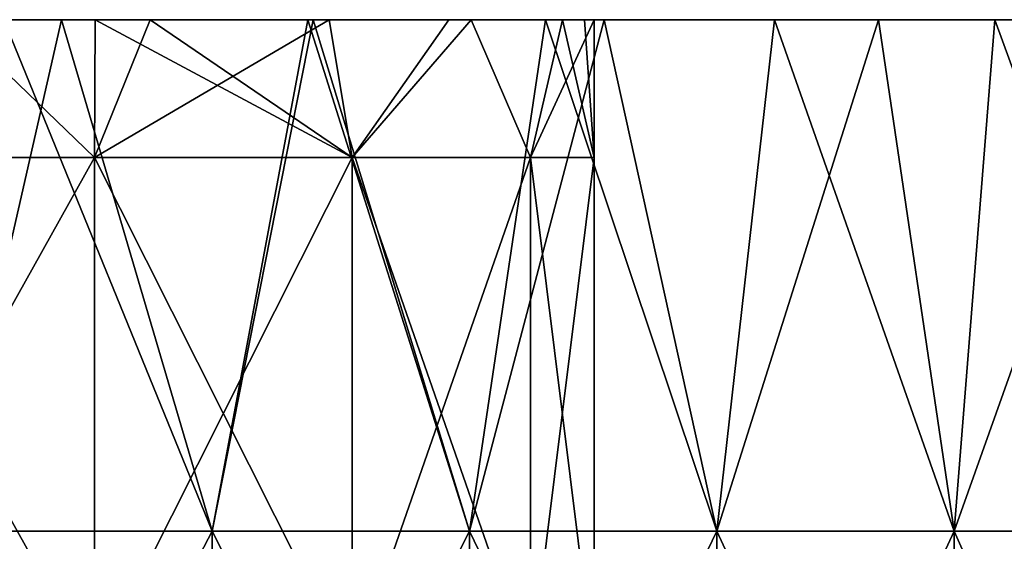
# Model space of a CAD drawing. Header units: inches. Extents: x -4.75 to 4.5, y 0 to 1.88.
# Tile 381 of 462: x 3.03 to 3.18, y 1.64 to 1.72. Entities that reach past the tile are written whole.
import ezdxf

# ---------------------------------------------------------------- set-up
doc = ezdxf.new("R2010")
doc.units = ezdxf.units.IN
doc.header["$LTSCALE"] = 101.851852
doc.header["$MEASUREMENT"] = 0
for name, color, linetype in [('12', 7, 'CONTINUOUS'), ('63', 7, 'CONTINUOUS'), ('64', 7, 'CONTINUOUS'), ('90', 7, 'CONTINUOUS')]:
    doc.layers.add(name, color=color, linetype=linetype)

msp = doc.modelspace()

# ---------------------------------------------------------------- linework, layer by layer
at = {"layer": '12', "color": 13, "linetype": 'Continuous', "true_color": 0xd67263}
for points in [[(3.02484, 1.7235, -1.88194), (3.03387, 1.7235, -1.86736), (3.01564, 1.6435, -1.89666), (3.02484, 1.7235, -1.88194)], [(3.01564, 1.6435, -1.89666), (3.03387, 1.7235, -1.86736), (3.05743, 1.6435, -1.82852), (3.01564, 1.6435, -1.89666)], [(3.05743, 1.6435, 1.82852), (3.02484, 1.7235, 1.88194), (3.01564, 1.6435, 1.89666), (3.05743, 1.6435, 1.82852)], [(3.03387, 1.7235, 1.86736), (3.02484, 1.7235, 1.88194), (3.05743, 1.6435, 1.82852), (3.03387, 1.7235, 1.86736)], [(3.03387, 1.7235, -1.86736), (3.07325, 1.7235, -1.80181), (3.05743, 1.6435, -1.82852), (3.03387, 1.7235, -1.86736)], [(3.07239, 1.7235, 1.80327), (3.03387, 1.7235, 1.86736), (3.05743, 1.6435, 1.82852), (3.07239, 1.7235, 1.80327)], [(3.05743, 1.6435, -1.82852), (3.07325, 1.7235, -1.80181), (3.09769, 1.6435, -1.75947), (3.05743, 1.6435, -1.82852)], [(3.09769, 1.6435, 1.75947), (3.07239, 1.7235, 1.80327), (3.05743, 1.6435, 1.82852), (3.09769, 1.6435, 1.75947)], [(3.10956, 1.7235, 1.73838), (3.07239, 1.7235, 1.80327), (3.09769, 1.6435, 1.75947), (3.10956, 1.7235, 1.73838)], [(3.07325, 1.7235, -1.80181), (3.10956, 1.7235, -1.73838), (3.09769, 1.6435, -1.75947), (3.07325, 1.7235, -1.80181)], [(3.10956, 1.7235, -1.73838), (3.11877, 1.7235, -1.7218), (3.09769, 1.6435, -1.75947), (3.10956, 1.7235, -1.73838)], [(3.09769, 1.6435, -1.75947), (3.11877, 1.7235, -1.7218), (3.13638, 1.6435, -1.68954), (3.09769, 1.6435, -1.75947)], [(3.13638, 1.6435, 1.68954), (3.10956, 1.7235, 1.73838), (3.09769, 1.6435, 1.75947), (3.13638, 1.6435, 1.68954)], [(3.11877, 1.7235, 1.7218), (3.10956, 1.7235, 1.73838), (3.13638, 1.6435, 1.68954), (3.11877, 1.7235, 1.7218)], [(3.11877, 1.7235, -1.7218), (3.14538, 1.7235, -1.67266), (3.13638, 1.6435, -1.68954), (3.11877, 1.7235, -1.7218)], [(3.14538, 1.7235, 1.67266), (3.11877, 1.7235, 1.7218), (3.13638, 1.6435, 1.68954), (3.14538, 1.7235, 1.67266)], [(3.14538, 1.7235, -1.67266), (3.16163, 1.7235, -1.64174), (3.13638, 1.6435, -1.68954), (3.14538, 1.7235, -1.67266)], [(3.13638, 1.6435, -1.68954), (3.16163, 1.7235, -1.64174), (3.17349, 1.6435, -1.61875), (3.13638, 1.6435, -1.68954)], [(3.17349, 1.6435, 1.61875), (3.14538, 1.7235, 1.67266), (3.13638, 1.6435, 1.68954), (3.17349, 1.6435, 1.61875)], [(3.16163, 1.7235, 1.64174), (3.14538, 1.7235, 1.67266), (3.17349, 1.6435, 1.61875), (3.16163, 1.7235, 1.64174)], [(3.16163, 1.7235, -1.64174), (3.17986, 1.7235, -1.60613), (3.17349, 1.6435, -1.61875), (3.16163, 1.7235, -1.64174)], [(3.17986, 1.7235, 1.60613), (3.16163, 1.7235, 1.64174), (3.17349, 1.6435, 1.61875), (3.17986, 1.7235, 1.60613)], [(3.17986, 1.7235, -1.60613), (3.20193, 1.7235, -1.56165), (3.17349, 1.6435, -1.61875), (3.17986, 1.7235, -1.60613)], [(3.17349, 1.6435, -1.61875), (3.20193, 1.7235, -1.56165), (3.20901, 1.6435, -1.54714), (3.17349, 1.6435, -1.61875)], [(3.20901, 1.6435, 1.54714), (3.17986, 1.7235, 1.60613), (3.17349, 1.6435, 1.61875), (3.20901, 1.6435, 1.54714)], [(3.20193, 1.7235, 1.56165), (3.17986, 1.7235, 1.60613), (3.20901, 1.6435, 1.54714), (3.20193, 1.7235, 1.56165)], [(3.05743, 1.6435, 1.82852), (3.01564, 1.6435, 1.89666), (3.05743, 1.56342, 1.82852), (3.05743, 1.6435, 1.82852)], [(3.05743, 1.56342, 1.82852), (3.01564, 1.6435, 1.89666), (3.01564, 1.56342, 1.89666), (3.05743, 1.56342, 1.82852)], [(3.01564, 1.6435, -1.89666), (3.05743, 1.6435, -1.82852), (3.01564, 1.56342, -1.89666), (3.01564, 1.6435, -1.89666)], [(3.01564, 1.56342, -1.89666), (3.05743, 1.6435, -1.82852), (3.05743, 1.56342, -1.82852), (3.01564, 1.56342, -1.89666)], [(3.09769, 1.6435, 1.75947), (3.05743, 1.6435, 1.82852), (3.09769, 1.56342, 1.75947), (3.09769, 1.6435, 1.75947)], [(3.09769, 1.56342, 1.75947), (3.05743, 1.6435, 1.82852), (3.05743, 1.56342, 1.82852), (3.09769, 1.56342, 1.75947)], [(3.05743, 1.6435, -1.82852), (3.09769, 1.6435, -1.75947), (3.05743, 1.56342, -1.82852), (3.05743, 1.6435, -1.82852)], [(3.05743, 1.56342, -1.82852), (3.09769, 1.6435, -1.75947), (3.09769, 1.56342, -1.75947), (3.05743, 1.56342, -1.82852)], [(3.13638, 1.6435, 1.68954), (3.09769, 1.6435, 1.75947), (3.13638, 1.56342, 1.68954), (3.13638, 1.6435, 1.68954)], [(3.13638, 1.56342, 1.68954), (3.09769, 1.6435, 1.75947), (3.09769, 1.56342, 1.75947), (3.13638, 1.56342, 1.68954)], [(3.09769, 1.6435, -1.75947), (3.13638, 1.6435, -1.68954), (3.09769, 1.56342, -1.75947), (3.09769, 1.6435, -1.75947)], [(3.09769, 1.56342, -1.75947), (3.13638, 1.6435, -1.68954), (3.13638, 1.56342, -1.68954), (3.09769, 1.56342, -1.75947)], [(3.17349, 1.6435, 1.61875), (3.13638, 1.6435, 1.68954), (3.17349, 1.56342, 1.61875), (3.17349, 1.6435, 1.61875)], [(3.17349, 1.56342, 1.61875), (3.13638, 1.6435, 1.68954), (3.13638, 1.56342, 1.68954), (3.17349, 1.56342, 1.61875)], [(3.13638, 1.6435, -1.68954), (3.17349, 1.6435, -1.61875), (3.13638, 1.56342, -1.68954), (3.13638, 1.6435, -1.68954)], [(3.13638, 1.56342, -1.68954), (3.17349, 1.6435, -1.61875), (3.17349, 1.56342, -1.61875), (3.13638, 1.56342, -1.68954)], [(3.20901, 1.6435, 1.54714), (3.17349, 1.6435, 1.61875), (3.20901, 1.56342, 1.54714), (3.20901, 1.6435, 1.54714)], [(3.20901, 1.56342, 1.54714), (3.17349, 1.6435, 1.61875), (3.17349, 1.56342, 1.61875), (3.20901, 1.56342, 1.54714)], [(3.17349, 1.6435, -1.61875), (3.20901, 1.6435, -1.54714), (3.17349, 1.56342, -1.61875), (3.17349, 1.6435, -1.61875)], [(3.17349, 1.56342, -1.61875), (3.20901, 1.6435, -1.54714), (3.20901, 1.56342, -1.54714), (3.17349, 1.56342, -1.61875)]]:
    msp.add_3dface(points, dxfattribs=at)
at = {"layer": '63', "color": 13, "linetype": 'Continuous', "true_color": 0xd67263}
for points in [[(2.9943, 1.70196, 0.99999), (3.03903, 1.70196, 0.99999), (3.01666, 1.7235, 0.99748), (2.9943, 1.70196, 0.99999)], [(3.01666, 1.7235, 0.99748), (3.03903, 1.70196, 0.99999), (3.03913, 1.7235, 1.00003), (3.01666, 1.7235, 0.99748)], [(3.03903, 1.70196, 0.99999), (3.07932, 1.70196, 1.0194), (3.03913, 1.7235, 1.00003), (3.03903, 1.70196, 0.99999)], [(3.03913, 1.7235, 1.00003), (3.07932, 1.70196, 1.0194), (3.04772, 1.7235, 1.00239), (3.03913, 1.7235, 1.00003)], [(3.04772, 1.7235, 1.00239), (3.07932, 1.70196, 1.0194), (3.07573, 1.7235, 1.01667), (3.04772, 1.7235, 1.00239)], [(3.07573, 1.7235, 1.01667), (3.07932, 1.70196, 1.0194), (3.09797, 1.7235, 1.0389), (3.07573, 1.7235, 1.01667)], [(3.07932, 1.70196, 1.0194), (3.10721, 1.70196, 1.05437), (3.09797, 1.7235, 1.0389), (3.07932, 1.70196, 1.0194)], [(3.09797, 1.7235, 1.0389), (3.10721, 1.70196, 1.05437), (3.11224, 1.7235, 1.06692), (3.09797, 1.7235, 1.0389)], [(3.10721, 1.70196, 1.05437), (3.11716, 1.70196, 1.09798), (3.11224, 1.7235, 1.06692), (3.10721, 1.70196, 1.05437)], [(3.11224, 1.7235, 1.06692), (3.11716, 1.70196, 1.09798), (3.11565, 1.7235, 1.0807), (3.11224, 1.7235, 1.06692)], [(3.11716, 1.70196, 1.09798), (3.11716, 1.7235, 1.09798), (3.11565, 1.7235, 1.0807), (3.11716, 1.70196, 1.09798)], [(3.03903, 1.70196, 0.99999), (2.9943, 1.70196, 0.99999), (3.03903, 1.62188, 0.99999), (3.03903, 1.70196, 0.99999)], [(3.03903, 1.62188, 0.99999), (2.9943, 1.70196, 0.99999), (2.9943, 1.62188, 0.99999), (3.03903, 1.62188, 0.99999)], [(3.07932, 1.70196, 1.0194), (3.03903, 1.70196, 0.99999), (3.07932, 1.62188, 1.0194), (3.07932, 1.70196, 1.0194)], [(3.07932, 1.62188, 1.0194), (3.03903, 1.70196, 0.99999), (3.03903, 1.62188, 0.99999), (3.07932, 1.62188, 1.0194)], [(3.10721, 1.70196, 1.05437), (3.07932, 1.70196, 1.0194), (3.10721, 1.62188, 1.05437), (3.10721, 1.70196, 1.05437)], [(3.10721, 1.62188, 1.05437), (3.07932, 1.70196, 1.0194), (3.07932, 1.62188, 1.0194), (3.10721, 1.62188, 1.05437)], [(3.11716, 1.70196, 1.09798), (3.10721, 1.70196, 1.05437), (3.11716, 1.62188, 1.09798), (3.11716, 1.70196, 1.09798)], [(3.11716, 1.62188, 1.09798), (3.10721, 1.70196, 1.05437), (3.10721, 1.62188, 1.05437), (3.11716, 1.62188, 1.09798)]]:
    msp.add_3dface(points, dxfattribs=at)
at = {"layer": '64', "color": 13, "linetype": 'Continuous', "true_color": 0xd67263}
for points in [[(3.03903, 1.70196, 1.19596), (2.9943, 1.70196, 1.19596), (3.01666, 1.7235, 1.19848), (3.03903, 1.70196, 1.19596)], [(3.04772, 1.7235, 1.19356), (3.03903, 1.70196, 1.19596), (3.01666, 1.7235, 1.19848), (3.04772, 1.7235, 1.19356)], [(3.07932, 1.70196, 1.17655), (3.03903, 1.70196, 1.19596), (3.07573, 1.7235, 1.17928), (3.07932, 1.70196, 1.17655)], [(3.07573, 1.7235, 1.17928), (3.03903, 1.70196, 1.19596), (3.04772, 1.7235, 1.19356), (3.07573, 1.7235, 1.17928)], [(3.09443, 1.7235, 1.16162), (3.07932, 1.70196, 1.17655), (3.07573, 1.7235, 1.17928), (3.09443, 1.7235, 1.16162)], [(3.10721, 1.70196, 1.14158), (3.07932, 1.70196, 1.17655), (3.09797, 1.7235, 1.15705), (3.10721, 1.70196, 1.14158)], [(3.09797, 1.7235, 1.15705), (3.07932, 1.70196, 1.17655), (3.09443, 1.7235, 1.16162), (3.09797, 1.7235, 1.15705)], [(3.11224, 1.7235, 1.12903), (3.10721, 1.70196, 1.14158), (3.09797, 1.7235, 1.15705), (3.11224, 1.7235, 1.12903)], [(3.11716, 1.7235, 1.09798), (3.11716, 1.70196, 1.09798), (3.10721, 1.70196, 1.14158), (3.11716, 1.7235, 1.09798)], [(3.11716, 1.7235, 1.09798), (3.10721, 1.70196, 1.14158), (3.11224, 1.7235, 1.12903), (3.11716, 1.7235, 1.09798)], [(2.9943, 1.70196, 1.19596), (3.03903, 1.70196, 1.19596), (2.9943, 1.62188, 1.19596), (2.9943, 1.70196, 1.19596)], [(2.9943, 1.62188, 1.19596), (3.03903, 1.70196, 1.19596), (3.03903, 1.62188, 1.19596), (2.9943, 1.62188, 1.19596)], [(3.03903, 1.70196, 1.19596), (3.07932, 1.70196, 1.17655), (3.03903, 1.62188, 1.19596), (3.03903, 1.70196, 1.19596)], [(3.03903, 1.62188, 1.19596), (3.07932, 1.70196, 1.17655), (3.07932, 1.62188, 1.17655), (3.03903, 1.62188, 1.19596)], [(3.07932, 1.70196, 1.17655), (3.10721, 1.70196, 1.14158), (3.07932, 1.62188, 1.17655), (3.07932, 1.70196, 1.17655)], [(3.07932, 1.62188, 1.17655), (3.10721, 1.70196, 1.14158), (3.10721, 1.62188, 1.14158), (3.07932, 1.62188, 1.17655)], [(3.11716, 1.70196, 1.09798), (3.11716, 1.62188, 1.09798), (3.10721, 1.62188, 1.14158), (3.11716, 1.70196, 1.09798)], [(3.10721, 1.70196, 1.14158), (3.11716, 1.70196, 1.09798), (3.10721, 1.62188, 1.14158), (3.10721, 1.70196, 1.14158)]]:
    msp.add_3dface(points, dxfattribs=at)
at = {"layer": '90', "color": 13, "linetype": 'Continuous', "true_color": 0xd67263}
for points in [[(3.03154, 1.7235, -0.2002), (3.01057, 1.7235, -0.28028), (2.95165, 1.7235, -0.2002), (3.03154, 1.7235, -0.2002)], [(3.03154, 1.7235, -0.2002), (2.95165, 1.7235, -0.2002), (2.95601, 1.7235, -0.12012), (3.03154, 1.7235, -0.2002)], [(3.03154, 1.7235, 0.2002), (2.95601, 1.7235, 0.12012), (2.95165, 1.7235, 0.2002), (3.03154, 1.7235, 0.2002)], [(3.03154, 1.7235, 0.2002), (2.95165, 1.7235, 0.2002), (3.01057, 1.7235, 0.28028), (3.03154, 1.7235, 0.2002)], [(3.01666, 1.7235, 0.99748), (3.02984, 1.7235, 0.92092), (2.95426, 1.7235, 0.92092), (3.01666, 1.7235, 0.99748)], [(3.02984, 1.7235, 0.92092), (2.9784, 1.7235, 0.84084), (2.95426, 1.7235, 0.92092), (3.02984, 1.7235, 0.92092)], [(3.02984, 1.7235, -0.92092), (3.00394, 1.7235, -1.001), (2.95426, 1.7235, -0.92092), (3.02984, 1.7235, -0.92092)], [(3.02984, 1.7235, -0.92092), (2.95426, 1.7235, -0.92092), (2.9784, 1.7235, -0.84084), (3.02984, 1.7235, -0.92092)], [(3.03581, 1.7235, -0.12012), (3.03154, 1.7235, -0.2002), (2.95601, 1.7235, -0.12012), (3.03581, 1.7235, -0.12012)], [(3.03581, 1.7235, -0.12012), (2.95601, 1.7235, -0.12012), (2.95818, 1.7235, -0.04004), (3.03581, 1.7235, -0.12012)], [(3.03581, 1.7235, 0.12012), (2.95818, 1.7235, 0.04004), (2.95601, 1.7235, 0.12012), (3.03581, 1.7235, 0.12012)], [(3.03581, 1.7235, 0.12012), (2.95601, 1.7235, 0.12012), (3.03154, 1.7235, 0.2002), (3.03581, 1.7235, 0.12012)], [(3.03793, 1.7235, -0.04004), (3.03581, 1.7235, -0.12012), (2.95818, 1.7235, -0.04004), (3.03793, 1.7235, -0.04004)], [(3.03793, 1.7235, -0.04004), (2.95818, 1.7235, -0.04004), (3.03793, 1.7235, 0.04004), (3.03793, 1.7235, -0.04004)], [(3.03793, 1.7235, 0.04004), (2.95818, 1.7235, -0.04004), (2.95818, 1.7235, 0.04004), (3.03793, 1.7235, 0.04004)], [(3.03793, 1.7235, 0.04004), (2.95818, 1.7235, 0.04004), (3.03581, 1.7235, 0.12012), (3.03793, 1.7235, 0.04004)], [(3.03667, 1.7235, 0.6006), (2.96291, 1.7235, 0.6006), (3.01961, 1.7235, 0.68068), (3.03667, 1.7235, 0.6006)], [(2.96291, 1.7235, 0.6006), (3.03667, 1.7235, 0.6006), (2.97813, 1.7235, 0.52052), (2.96291, 1.7235, 0.6006)], [(3.03667, 1.7235, -0.6006), (3.01961, 1.7235, -0.68068), (2.96291, 1.7235, -0.6006), (3.03667, 1.7235, -0.6006)], [(3.03667, 1.7235, -0.6006), (2.96291, 1.7235, -0.6006), (2.97813, 1.7235, -0.52052), (3.03667, 1.7235, -0.6006)], [(3.04513, 1.7235, 1.56156), (3.0083, 1.7235, 1.48148), (2.96681, 1.7235, 1.56156), (3.04513, 1.7235, 1.56156)], [(3.04513, 1.7235, 1.56156), (2.96681, 1.7235, 1.56156), (3.00213, 1.7235, 1.64164), (3.04513, 1.7235, 1.56156)], [(3.04513, 1.7235, -1.56156), (3.00213, 1.7235, -1.64164), (2.96681, 1.7235, -1.56156), (3.04513, 1.7235, -1.56156)], [(3.04513, 1.7235, -1.56156), (2.96681, 1.7235, -1.56156), (3.0083, 1.7235, -1.48148), (3.04513, 1.7235, -1.56156)], [(3.04714, 1.7235, 1.4014), (3.02331, 1.7235, 1.32132), (2.97107, 1.7235, 1.4014), (3.04714, 1.7235, 1.4014)], [(3.04714, 1.7235, 1.4014), (2.97107, 1.7235, 1.4014), (3.0083, 1.7235, 1.48148), (3.04714, 1.7235, 1.4014)], [(3.04489, 1.7235, 1.72172), (3.00213, 1.7235, 1.64164), (2.97114, 1.7235, 1.72172), (3.04489, 1.7235, 1.72172)], [(3.04489, 1.7235, 1.72172), (2.97114, 1.7235, 1.72172), (2.99796, 1.7235, 1.8018), (3.04489, 1.7235, 1.72172)], [(3.04489, 1.7235, -1.72172), (2.99796, 1.7235, -1.8018), (2.97114, 1.7235, -1.72172), (3.04489, 1.7235, -1.72172)], [(3.04489, 1.7235, -1.72172), (2.97114, 1.7235, -1.72172), (3.00213, 1.7235, -1.64164), (3.04489, 1.7235, -1.72172)], [(3.05243, 1.7235, -1.08108), (3.02223, 1.7235, -1.16116), (2.97559, 1.7235, -1.08108), (3.05243, 1.7235, -1.08108)], [(3.05243, 1.7235, -1.08108), (2.97559, 1.7235, -1.08108), (3.00394, 1.7235, -1.001), (3.05243, 1.7235, -1.08108)], [(3.03667, 1.7235, 0.6006), (3.05156, 1.7235, 0.52052), (2.97813, 1.7235, 0.52052), (3.03667, 1.7235, 0.6006)], [(3.05156, 1.7235, -0.52052), (3.03667, 1.7235, -0.6006), (2.97813, 1.7235, -0.52052), (3.05156, 1.7235, -0.52052)], [(3.05156, 1.7235, -0.52052), (2.97813, 1.7235, -0.52052), (2.99114, 1.7235, -0.44044), (3.05156, 1.7235, -0.52052)], [(3.05156, 1.7235, 0.52052), (2.99114, 1.7235, 0.44044), (2.97813, 1.7235, 0.52052), (3.05156, 1.7235, 0.52052)], [(3.05344, 1.7235, 0.84084), (3.00023, 1.7235, 0.76076), (2.9784, 1.7235, 0.84084), (3.05344, 1.7235, 0.84084)], [(3.05344, 1.7235, 0.84084), (2.9784, 1.7235, 0.84084), (3.02984, 1.7235, 0.92092), (3.05344, 1.7235, 0.84084)], [(3.05344, 1.7235, -0.84084), (3.02984, 1.7235, -0.92092), (2.9784, 1.7235, -0.84084), (3.05344, 1.7235, -0.84084)], [(3.05344, 1.7235, -0.84084), (2.9784, 1.7235, -0.84084), (3.00023, 1.7235, -0.76076), (3.05344, 1.7235, -0.84084)], [(3.06807, 1.7235, 1.24124), (3.01666, 1.7235, 1.19848), (2.98964, 1.7235, 1.24124), (3.06807, 1.7235, 1.24124)], [(3.06807, 1.7235, -1.24124), (2.99079, 1.7235, -1.29764), (2.98964, 1.7235, -1.24124), (3.06807, 1.7235, -1.24124)], [(3.06807, 1.7235, 1.24124), (2.98964, 1.7235, 1.24124), (3.02331, 1.7235, 1.32132), (3.06807, 1.7235, 1.24124)], [(3.06807, 1.7235, -1.24124), (2.98964, 1.7235, -1.24124), (3.02223, 1.7235, -1.16116), (3.06807, 1.7235, -1.24124)], [(3.00346, 1.7235, -1.32109), (2.99079, 1.7235, -1.29764), (3.06807, 1.7235, -1.24124), (3.00346, 1.7235, -1.32109)], [(3.0643, 1.7235, -0.44044), (3.05156, 1.7235, -0.52052), (2.99114, 1.7235, -0.44044), (3.0643, 1.7235, -0.44044)], [(3.0643, 1.7235, -0.44044), (2.99114, 1.7235, -0.44044), (3.00195, 1.7235, -0.36036), (3.0643, 1.7235, -0.44044)], [(3.0643, 1.7235, 0.44044), (3.00195, 1.7235, 0.36036), (2.99114, 1.7235, 0.44044), (3.0643, 1.7235, 0.44044)], [(3.0643, 1.7235, 0.44044), (2.99114, 1.7235, 0.44044), (3.05156, 1.7235, 0.52052), (3.0643, 1.7235, 0.44044)], [(3.07325, 1.7235, -1.80181), (3.02484, 1.7235, -1.88194), (2.99796, 1.7235, -1.8018), (3.07325, 1.7235, -1.80181)], [(3.07325, 1.7235, -1.80181), (2.99796, 1.7235, -1.8018), (3.04489, 1.7235, -1.72172), (3.07325, 1.7235, -1.80181)], [(3.02484, 1.7235, 1.88194), (3.03387, 1.7235, 1.86736), (2.99796, 1.7235, 1.8018), (3.02484, 1.7235, 1.88194)], [(3.03387, 1.7235, 1.86736), (3.07239, 1.7235, 1.80327), (2.99796, 1.7235, 1.8018), (3.03387, 1.7235, 1.86736)], [(3.07239, 1.7235, 1.80327), (3.04489, 1.7235, 1.72172), (2.99796, 1.7235, 1.8018), (3.07239, 1.7235, 1.80327)], [(2.99921, 1.7235, -1.40195), (3.00507, 1.7235, -1.38777), (3.06743, 1.7235, -1.4014), (2.99921, 1.7235, -1.40195)], [(3.0083, 1.7235, -1.48148), (2.99921, 1.7235, -1.40195), (3.06743, 1.7235, -1.4014), (3.0083, 1.7235, -1.48148)], [(3.07479, 1.7235, 0.76076), (3.01961, 1.7235, 0.68068), (3.00023, 1.7235, 0.76076), (3.07479, 1.7235, 0.76076)], [(3.07479, 1.7235, 0.76076), (3.00023, 1.7235, 0.76076), (3.05344, 1.7235, 0.84084), (3.07479, 1.7235, 0.76076)], [(3.07479, 1.7235, -0.76076), (3.05344, 1.7235, -0.84084), (3.00023, 1.7235, -0.76076), (3.07479, 1.7235, -0.76076)], [(3.07479, 1.7235, -0.76076), (3.00023, 1.7235, -0.76076), (3.01961, 1.7235, -0.68068), (3.07479, 1.7235, -0.76076)], [(3.07488, 1.7235, -0.36036), (3.0643, 1.7235, -0.44044), (3.00195, 1.7235, -0.36036), (3.07488, 1.7235, -0.36036)], [(3.07488, 1.7235, -0.36036), (3.00195, 1.7235, -0.36036), (3.01057, 1.7235, -0.28028), (3.07488, 1.7235, -0.36036)], [(3.07488, 1.7235, 0.36036), (3.01057, 1.7235, 0.28028), (3.00195, 1.7235, 0.36036), (3.07488, 1.7235, 0.36036)], [(3.07488, 1.7235, 0.36036), (3.00195, 1.7235, 0.36036), (3.0643, 1.7235, 0.44044), (3.07488, 1.7235, 0.36036)], [(3.0818, 1.7235, 1.64164), (3.04513, 1.7235, 1.56156), (3.00213, 1.7235, 1.64164), (3.0818, 1.7235, 1.64164)], [(3.0818, 1.7235, 1.64164), (3.00213, 1.7235, 1.64164), (3.04489, 1.7235, 1.72172), (3.0818, 1.7235, 1.64164)], [(3.08179, 1.7235, -1.64164), (3.04489, 1.7235, -1.72172), (3.00213, 1.7235, -1.64164), (3.08179, 1.7235, -1.64164)], [(3.08179, 1.7235, -1.64164), (3.00213, 1.7235, -1.64164), (3.04513, 1.7235, -1.56156), (3.08179, 1.7235, -1.64164)], [(3.00507, 1.7235, -1.32566), (3.00346, 1.7235, -1.32109), (3.06901, 1.7235, -1.32132), (3.00507, 1.7235, -1.32566)], [(3.06901, 1.7235, -1.32132), (3.00346, 1.7235, -1.32109), (3.06807, 1.7235, -1.24124), (3.06901, 1.7235, -1.32132)], [(3.08012, 1.7235, -1.001), (3.05243, 1.7235, -1.08108), (3.00394, 1.7235, -1.001), (3.08012, 1.7235, -1.001)], [(3.08012, 1.7235, -1.001), (3.00394, 1.7235, -1.001), (3.02984, 1.7235, -0.92092), (3.08012, 1.7235, -1.001)], [(3.00507, 1.7235, -1.38777), (3.00999, 1.7235, -1.35672), (3.06743, 1.7235, -1.4014), (3.00507, 1.7235, -1.38777)], [(3.00999, 1.7235, -1.35672), (3.00507, 1.7235, -1.32566), (3.06901, 1.7235, -1.32132), (3.00999, 1.7235, -1.35672)], [(3.08543, 1.7235, 1.48148), (3.04714, 1.7235, 1.4014), (3.0083, 1.7235, 1.48148), (3.08543, 1.7235, 1.48148)], [(3.08543, 1.7235, 1.48148), (3.0083, 1.7235, 1.48148), (3.04513, 1.7235, 1.56156), (3.08543, 1.7235, 1.48148)], [(3.08543, 1.7235, -1.48148), (3.04513, 1.7235, -1.56156), (3.0083, 1.7235, -1.48148), (3.08543, 1.7235, -1.48148)], [(3.08543, 1.7235, -1.48148), (3.0083, 1.7235, -1.48148), (3.06743, 1.7235, -1.4014), (3.08543, 1.7235, -1.48148)], [(3.06743, 1.7235, -1.4014), (3.00999, 1.7235, -1.35672), (3.06901, 1.7235, -1.32132), (3.06743, 1.7235, -1.4014)], [(3.08333, 1.7235, -0.28028), (3.07488, 1.7235, -0.36036), (3.01057, 1.7235, -0.28028), (3.08333, 1.7235, -0.28028)], [(3.08333, 1.7235, -0.28028), (3.01057, 1.7235, -0.28028), (3.03154, 1.7235, -0.2002), (3.08333, 1.7235, -0.28028)], [(3.08333, 1.7235, 0.28028), (3.03154, 1.7235, 0.2002), (3.01057, 1.7235, 0.28028), (3.08333, 1.7235, 0.28028)], [(3.08333, 1.7235, 0.28028), (3.01057, 1.7235, 0.28028), (3.07488, 1.7235, 0.36036), (3.08333, 1.7235, 0.28028)], [(3.01666, 1.7235, 0.99748), (3.03913, 1.7235, 1.00003), (3.02984, 1.7235, 0.92092), (3.01666, 1.7235, 0.99748)], [(3.04772, 1.7235, 1.19356), (3.01666, 1.7235, 1.19848), (3.06807, 1.7235, 1.24124), (3.04772, 1.7235, 1.19356)], [(3.09373, 1.7235, 0.68068), (3.03667, 1.7235, 0.6006), (3.01961, 1.7235, 0.68068), (3.09373, 1.7235, 0.68068)], [(3.09373, 1.7235, 0.68068), (3.01961, 1.7235, 0.68068), (3.07479, 1.7235, 0.76076), (3.09373, 1.7235, 0.68068)], [(3.09373, 1.7235, -0.68068), (3.07479, 1.7235, -0.76076), (3.01961, 1.7235, -0.68068), (3.09373, 1.7235, -0.68068)], [(3.09373, 1.7235, -0.68068), (3.01961, 1.7235, -0.68068), (3.03667, 1.7235, -0.6006), (3.09373, 1.7235, -0.68068)], [(3.09983, 1.7235, -1.16116), (3.06807, 1.7235, -1.24124), (3.02223, 1.7235, -1.16116), (3.09983, 1.7235, -1.16116)], [(3.09983, 1.7235, -1.16116), (3.02223, 1.7235, -1.16116), (3.05243, 1.7235, -1.08108), (3.09983, 1.7235, -1.16116)], [(3.10089, 1.7235, 1.32132), (3.06807, 1.7235, 1.24124), (3.02331, 1.7235, 1.32132), (3.10089, 1.7235, 1.32132)], [(3.10089, 1.7235, 1.32132), (3.02331, 1.7235, 1.32132), (3.04714, 1.7235, 1.4014), (3.10089, 1.7235, 1.32132)], [(3.07325, 1.7235, -1.80181), (3.03387, 1.7235, -1.86736), (3.02484, 1.7235, -1.88194), (3.07325, 1.7235, -1.80181)], [(3.03913, 1.7235, 1.00003), (3.10542, 1.7235, 0.92092), (3.02984, 1.7235, 0.92092), (3.03913, 1.7235, 1.00003)], [(3.10542, 1.7235, 0.92092), (3.05344, 1.7235, 0.84084), (3.02984, 1.7235, 0.92092), (3.10542, 1.7235, 0.92092)], [(3.10542, 1.7235, -0.92092), (3.08012, 1.7235, -1.001), (3.02984, 1.7235, -0.92092), (3.10542, 1.7235, -0.92092)], [(3.10542, 1.7235, -0.92092), (3.02984, 1.7235, -0.92092), (3.05344, 1.7235, -0.84084), (3.10542, 1.7235, -0.92092)], [(3.11143, 1.7235, -0.2002), (3.08333, 1.7235, -0.28028), (3.03154, 1.7235, -0.2002), (3.11143, 1.7235, -0.2002)], [(3.11143, 1.7235, -0.2002), (3.03154, 1.7235, -0.2002), (3.03581, 1.7235, -0.12012), (3.11143, 1.7235, -0.2002)], [(3.11143, 1.7235, 0.2002), (3.03581, 1.7235, 0.12012), (3.03154, 1.7235, 0.2002), (3.11143, 1.7235, 0.2002)], [(3.11143, 1.7235, 0.2002), (3.03154, 1.7235, 0.2002), (3.08333, 1.7235, 0.28028), (3.11143, 1.7235, 0.2002)], [(3.1156, 1.7235, -0.12012), (3.11143, 1.7235, -0.2002), (3.03581, 1.7235, -0.12012), (3.1156, 1.7235, -0.12012)], [(3.1156, 1.7235, -0.12012), (3.03581, 1.7235, -0.12012), (3.03793, 1.7235, -0.04004), (3.1156, 1.7235, -0.12012)], [(3.1156, 1.7235, 0.12012), (3.03793, 1.7235, 0.04004), (3.03581, 1.7235, 0.12012), (3.1156, 1.7235, 0.12012)], [(3.1156, 1.7235, 0.12012), (3.03581, 1.7235, 0.12012), (3.11143, 1.7235, 0.2002), (3.1156, 1.7235, 0.12012)], [(3.11042, 1.7235, 0.6006), (3.03667, 1.7235, 0.6006), (3.09373, 1.7235, 0.68068), (3.11042, 1.7235, 0.6006)], [(3.03667, 1.7235, 0.6006), (3.11042, 1.7235, 0.6006), (3.05156, 1.7235, 0.52052), (3.03667, 1.7235, 0.6006)], [(3.11042, 1.7235, -0.6006), (3.09373, 1.7235, -0.68068), (3.03667, 1.7235, -0.6006), (3.11042, 1.7235, -0.6006)], [(3.11042, 1.7235, -0.6006), (3.03667, 1.7235, -0.6006), (3.05156, 1.7235, -0.52052), (3.11042, 1.7235, -0.6006)], [(3.11769, 1.7235, -0.04004), (3.1156, 1.7235, -0.12012), (3.03793, 1.7235, -0.04004), (3.11769, 1.7235, -0.04004)], [(3.11769, 1.7235, -0.04004), (3.03793, 1.7235, -0.04004), (3.11769, 1.7235, 0.04004), (3.11769, 1.7235, -0.04004)], [(3.11769, 1.7235, 0.04004), (3.03793, 1.7235, -0.04004), (3.03793, 1.7235, 0.04004), (3.11769, 1.7235, 0.04004)], [(3.11769, 1.7235, 0.04004), (3.03793, 1.7235, 0.04004), (3.1156, 1.7235, 0.12012), (3.11769, 1.7235, 0.04004)], [(3.03913, 1.7235, 1.00003), (3.04772, 1.7235, 1.00239), (3.11008, 1.7235, 1.001), (3.03913, 1.7235, 1.00003)], [(3.10542, 1.7235, 0.92092), (3.03913, 1.7235, 1.00003), (3.11008, 1.7235, 1.001), (3.10542, 1.7235, 0.92092)], [(3.11877, 1.7235, -1.7218), (3.07325, 1.7235, -1.80181), (3.04489, 1.7235, -1.72172), (3.11877, 1.7235, -1.7218)], [(3.11877, 1.7235, -1.7218), (3.04489, 1.7235, -1.72172), (3.08179, 1.7235, -1.64164), (3.11877, 1.7235, -1.7218)], [(3.07239, 1.7235, 1.80327), (3.10956, 1.7235, 1.73838), (3.04489, 1.7235, 1.72172), (3.07239, 1.7235, 1.80327)], [(3.10956, 1.7235, 1.73838), (3.11877, 1.7235, 1.7218), (3.04489, 1.7235, 1.72172), (3.10956, 1.7235, 1.73838)], [(3.11877, 1.7235, 1.7218), (3.0818, 1.7235, 1.64164), (3.04489, 1.7235, 1.72172), (3.11877, 1.7235, 1.7218)], [(3.12346, 1.7235, 1.56156), (3.08543, 1.7235, 1.48148), (3.04513, 1.7235, 1.56156), (3.12346, 1.7235, 1.56156)], [(3.12346, 1.7235, 1.56156), (3.04513, 1.7235, 1.56156), (3.0818, 1.7235, 1.64164), (3.12346, 1.7235, 1.56156)], [(3.12345, 1.7235, -1.56156), (3.08179, 1.7235, -1.64164), (3.04513, 1.7235, -1.56156), (3.12345, 1.7235, -1.56156)], [(3.12345, 1.7235, -1.56156), (3.04513, 1.7235, -1.56156), (3.08543, 1.7235, -1.48148), (3.12345, 1.7235, -1.56156)], [(3.1232, 1.7235, 1.4014), (3.10089, 1.7235, 1.32132), (3.04714, 1.7235, 1.4014), (3.1232, 1.7235, 1.4014)], [(3.1232, 1.7235, 1.4014), (3.04714, 1.7235, 1.4014), (3.08543, 1.7235, 1.48148), (3.1232, 1.7235, 1.4014)], [(3.04772, 1.7235, 1.00239), (3.07573, 1.7235, 1.01667), (3.11008, 1.7235, 1.001), (3.04772, 1.7235, 1.00239)], [(3.07573, 1.7235, 1.17928), (3.04772, 1.7235, 1.19356), (3.06807, 1.7235, 1.24124), (3.07573, 1.7235, 1.17928)], [(3.11042, 1.7235, 0.6006), (3.125, 1.7235, 0.52052), (3.05156, 1.7235, 0.52052), (3.11042, 1.7235, 0.6006)], [(3.125, 1.7235, -0.52052), (3.11042, 1.7235, -0.6006), (3.05156, 1.7235, -0.52052), (3.125, 1.7235, -0.52052)], [(3.125, 1.7235, -0.52052), (3.05156, 1.7235, -0.52052), (3.0643, 1.7235, -0.44044), (3.125, 1.7235, -0.52052)], [(3.125, 1.7235, 0.52052), (3.0643, 1.7235, 0.44044), (3.05156, 1.7235, 0.52052), (3.125, 1.7235, 0.52052)], [(3.12927, 1.7235, -1.08108), (3.09983, 1.7235, -1.16116), (3.05243, 1.7235, -1.08108), (3.12927, 1.7235, -1.08108)], [(3.12927, 1.7235, -1.08108), (3.05243, 1.7235, -1.08108), (3.08012, 1.7235, -1.001), (3.12927, 1.7235, -1.08108)], [(3.12848, 1.7235, 0.84084), (3.07479, 1.7235, 0.76076), (3.05344, 1.7235, 0.84084), (3.12848, 1.7235, 0.84084)], [(3.12848, 1.7235, 0.84084), (3.05344, 1.7235, 0.84084), (3.10542, 1.7235, 0.92092), (3.12848, 1.7235, 0.84084)], [(3.12848, 1.7235, -0.84084), (3.10542, 1.7235, -0.92092), (3.05344, 1.7235, -0.84084), (3.12848, 1.7235, -0.84084)], [(3.12848, 1.7235, -0.84084), (3.05344, 1.7235, -0.84084), (3.07479, 1.7235, -0.76076), (3.12848, 1.7235, -0.84084)], [(3.13746, 1.7235, -0.44044), (3.125, 1.7235, -0.52052), (3.0643, 1.7235, -0.44044), (3.13746, 1.7235, -0.44044)], [(3.13746, 1.7235, -0.44044), (3.0643, 1.7235, -0.44044), (3.07488, 1.7235, -0.36036), (3.13746, 1.7235, -0.44044)], [(3.13746, 1.7235, 0.44044), (3.07488, 1.7235, 0.36036), (3.0643, 1.7235, 0.44044), (3.13746, 1.7235, 0.44044)], [(3.13746, 1.7235, 0.44044), (3.0643, 1.7235, 0.44044), (3.125, 1.7235, 0.52052), (3.13746, 1.7235, 0.44044)], [(3.13673, 1.7235, -1.4014), (3.08543, 1.7235, -1.48148), (3.06743, 1.7235, -1.4014), (3.13673, 1.7235, -1.4014)], [(3.13673, 1.7235, -1.4014), (3.06743, 1.7235, -1.4014), (3.13517, 1.7235, -1.32132), (3.13673, 1.7235, -1.4014)], [(3.06743, 1.7235, -1.4014), (3.06901, 1.7235, -1.32132), (3.13517, 1.7235, -1.32132), (3.06743, 1.7235, -1.4014)], [(3.14651, 1.7235, 1.24124), (3.07573, 1.7235, 1.17928), (3.06807, 1.7235, 1.24124), (3.14651, 1.7235, 1.24124)], [(3.14651, 1.7235, 1.24124), (3.06807, 1.7235, 1.24124), (3.10089, 1.7235, 1.32132), (3.14651, 1.7235, 1.24124)], [(3.14651, 1.7235, -1.24124), (3.06901, 1.7235, -1.32132), (3.06807, 1.7235, -1.24124), (3.14651, 1.7235, -1.24124)], [(3.14651, 1.7235, -1.24124), (3.06807, 1.7235, -1.24124), (3.09983, 1.7235, -1.16116), (3.14651, 1.7235, -1.24124)], [(3.13517, 1.7235, -1.32132), (3.06901, 1.7235, -1.32132), (3.14651, 1.7235, -1.24124), (3.13517, 1.7235, -1.32132)], [(3.11877, 1.7235, -1.7218), (3.10956, 1.7235, -1.73838), (3.07325, 1.7235, -1.80181), (3.11877, 1.7235, -1.7218)], [(3.14934, 1.7235, 0.76076), (3.09373, 1.7235, 0.68068), (3.07479, 1.7235, 0.76076), (3.14934, 1.7235, 0.76076)], [(3.14934, 1.7235, 0.76076), (3.07479, 1.7235, 0.76076), (3.12848, 1.7235, 0.84084), (3.14934, 1.7235, 0.76076)], [(3.14934, 1.7235, -0.76076), (3.12848, 1.7235, -0.84084), (3.07479, 1.7235, -0.76076), (3.14934, 1.7235, -0.76076)], [(3.14934, 1.7235, -0.76076), (3.07479, 1.7235, -0.76076), (3.09373, 1.7235, -0.68068), (3.14934, 1.7235, -0.76076)], [(3.14782, 1.7235, -0.36036), (3.13746, 1.7235, -0.44044), (3.07488, 1.7235, -0.36036), (3.14782, 1.7235, -0.36036)], [(3.14782, 1.7235, -0.36036), (3.07488, 1.7235, -0.36036), (3.08333, 1.7235, -0.28028), (3.14782, 1.7235, -0.36036)], [(3.14782, 1.7235, 0.36036), (3.08333, 1.7235, 0.28028), (3.07488, 1.7235, 0.36036), (3.14782, 1.7235, 0.36036)], [(3.14782, 1.7235, 0.36036), (3.07488, 1.7235, 0.36036), (3.13746, 1.7235, 0.44044), (3.14782, 1.7235, 0.36036)], [(3.07573, 1.7235, 1.01667), (3.09797, 1.7235, 1.0389), (3.11008, 1.7235, 1.001), (3.07573, 1.7235, 1.01667)], [(3.09443, 1.7235, 1.16162), (3.07573, 1.7235, 1.17928), (3.14651, 1.7235, 1.24124), (3.09443, 1.7235, 1.16162)], [(3.15629, 1.7235, -1.001), (3.12927, 1.7235, -1.08108), (3.08012, 1.7235, -1.001), (3.15629, 1.7235, -1.001)], [(3.15629, 1.7235, -1.001), (3.08012, 1.7235, -1.001), (3.10542, 1.7235, -0.92092), (3.15629, 1.7235, -1.001)], [(3.16163, 1.7235, -1.64174), (3.11877, 1.7235, -1.7218), (3.08179, 1.7235, -1.64164), (3.16163, 1.7235, -1.64174)], [(3.16163, 1.7235, -1.64174), (3.08179, 1.7235, -1.64164), (3.12345, 1.7235, -1.56156), (3.16163, 1.7235, -1.64174)], [(3.11877, 1.7235, 1.7218), (3.14538, 1.7235, 1.67266), (3.0818, 1.7235, 1.64164), (3.11877, 1.7235, 1.7218)], [(3.14538, 1.7235, 1.67266), (3.16163, 1.7235, 1.64174), (3.0818, 1.7235, 1.64164), (3.14538, 1.7235, 1.67266)], [(3.16163, 1.7235, 1.64174), (3.12346, 1.7235, 1.56156), (3.0818, 1.7235, 1.64164), (3.16163, 1.7235, 1.64174)], [(3.15609, 1.7235, -0.28028), (3.14782, 1.7235, -0.36036), (3.08333, 1.7235, -0.28028), (3.15609, 1.7235, -0.28028)], [(3.15609, 1.7235, -0.28028), (3.08333, 1.7235, -0.28028), (3.11143, 1.7235, -0.2002), (3.15609, 1.7235, -0.28028)], [(3.15609, 1.7235, 0.28028), (3.11143, 1.7235, 0.2002), (3.08333, 1.7235, 0.28028), (3.15609, 1.7235, 0.28028)], [(3.15609, 1.7235, 0.28028), (3.08333, 1.7235, 0.28028), (3.14782, 1.7235, 0.36036), (3.15609, 1.7235, 0.28028)], [(3.16256, 1.7235, 1.48148), (3.1232, 1.7235, 1.4014), (3.08543, 1.7235, 1.48148), (3.16256, 1.7235, 1.48148)], [(3.16256, 1.7235, 1.48148), (3.08543, 1.7235, 1.48148), (3.12346, 1.7235, 1.56156), (3.16256, 1.7235, 1.48148)], [(3.16256, 1.7235, -1.48148), (3.12345, 1.7235, -1.56156), (3.08543, 1.7235, -1.48148), (3.16256, 1.7235, -1.48148)], [(3.16256, 1.7235, -1.48148), (3.08543, 1.7235, -1.48148), (3.13673, 1.7235, -1.4014), (3.16256, 1.7235, -1.48148)], [(3.16785, 1.7235, 0.68068), (3.11042, 1.7235, 0.6006), (3.09373, 1.7235, 0.68068), (3.16785, 1.7235, 0.68068)], [(3.16785, 1.7235, 0.68068), (3.09373, 1.7235, 0.68068), (3.14934, 1.7235, 0.76076), (3.16785, 1.7235, 0.68068)], [(3.16785, 1.7235, -0.68068), (3.14934, 1.7235, -0.76076), (3.09373, 1.7235, -0.68068), (3.16785, 1.7235, -0.68068)], [(3.16785, 1.7235, -0.68068), (3.09373, 1.7235, -0.68068), (3.11042, 1.7235, -0.6006), (3.16785, 1.7235, -0.68068)], [(3.09797, 1.7235, 1.15705), (3.09443, 1.7235, 1.16162), (3.17266, 1.7235, 1.16116), (3.09797, 1.7235, 1.15705)], [(3.17266, 1.7235, 1.16116), (3.09443, 1.7235, 1.16162), (3.14651, 1.7235, 1.24124), (3.17266, 1.7235, 1.16116)], [(3.09797, 1.7235, 1.0389), (3.11224, 1.7235, 1.06692), (3.11008, 1.7235, 1.001), (3.09797, 1.7235, 1.0389)], [(3.11224, 1.7235, 1.12903), (3.09797, 1.7235, 1.15705), (3.17266, 1.7235, 1.16116), (3.11224, 1.7235, 1.12903)], [(3.17744, 1.7235, -1.16116), (3.14651, 1.7235, -1.24124), (3.09983, 1.7235, -1.16116), (3.17744, 1.7235, -1.16116)], [(3.17744, 1.7235, -1.16116), (3.09983, 1.7235, -1.16116), (3.12927, 1.7235, -1.08108), (3.17744, 1.7235, -1.16116)], [(3.17847, 1.7235, 1.32132), (3.14651, 1.7235, 1.24124), (3.10089, 1.7235, 1.32132), (3.17847, 1.7235, 1.32132)], [(3.17847, 1.7235, 1.32132), (3.10089, 1.7235, 1.32132), (3.1232, 1.7235, 1.4014), (3.17847, 1.7235, 1.32132)], [(3.181, 1.7235, 0.92092), (3.12848, 1.7235, 0.84084), (3.10542, 1.7235, 0.92092), (3.181, 1.7235, 0.92092)], [(3.181, 1.7235, 0.92092), (3.10542, 1.7235, 0.92092), (3.11008, 1.7235, 1.001), (3.181, 1.7235, 0.92092)], [(3.181, 1.7235, -0.92092), (3.15629, 1.7235, -1.001), (3.10542, 1.7235, -0.92092), (3.181, 1.7235, -0.92092)], [(3.181, 1.7235, -0.92092), (3.10542, 1.7235, -0.92092), (3.12848, 1.7235, -0.84084), (3.181, 1.7235, -0.92092)], [(3.11224, 1.7235, 1.06692), (3.11565, 1.7235, 1.0807), (3.11008, 1.7235, 1.001), (3.11224, 1.7235, 1.06692)], [(3.11565, 1.7235, 1.0807), (3.18126, 1.7235, 1.001), (3.11008, 1.7235, 1.001), (3.11565, 1.7235, 1.0807)], [(3.18126, 1.7235, 1.001), (3.181, 1.7235, 0.92092), (3.11008, 1.7235, 1.001), (3.18126, 1.7235, 1.001)], [(3.18418, 1.7235, 0.6006), (3.11042, 1.7235, 0.6006), (3.16785, 1.7235, 0.68068), (3.18418, 1.7235, 0.6006)], [(3.11042, 1.7235, 0.6006), (3.18418, 1.7235, 0.6006), (3.125, 1.7235, 0.52052), (3.11042, 1.7235, 0.6006)], [(3.18417, 1.7235, -0.6006), (3.16785, 1.7235, -0.68068), (3.11042, 1.7235, -0.6006), (3.18417, 1.7235, -0.6006)], [(3.18417, 1.7235, -0.6006), (3.11042, 1.7235, -0.6006), (3.125, 1.7235, -0.52052), (3.18417, 1.7235, -0.6006)], [(3.19132, 1.7235, -0.2002), (3.15609, 1.7235, -0.28028), (3.11143, 1.7235, -0.2002), (3.19132, 1.7235, -0.2002)], [(3.19132, 1.7235, -0.2002), (3.11143, 1.7235, -0.2002), (3.1156, 1.7235, -0.12012), (3.19132, 1.7235, -0.2002)], [(3.19132, 1.7235, 0.2002), (3.1156, 1.7235, 0.12012), (3.11143, 1.7235, 0.2002), (3.19132, 1.7235, 0.2002)], [(3.19132, 1.7235, 0.2002), (3.11143, 1.7235, 0.2002), (3.15609, 1.7235, 0.28028), (3.19132, 1.7235, 0.2002)], [(3.11716, 1.7235, 1.09798), (3.11224, 1.7235, 1.12903), (3.17266, 1.7235, 1.16116), (3.11716, 1.7235, 1.09798)], [(3.1954, 1.7235, -0.12012), (3.19132, 1.7235, -0.2002), (3.1156, 1.7235, -0.12012), (3.1954, 1.7235, -0.12012)], [(3.1954, 1.7235, -0.12012), (3.1156, 1.7235, -0.12012), (3.11769, 1.7235, -0.04004), (3.1954, 1.7235, -0.12012)], [(3.1954, 1.7235, 0.12012), (3.11769, 1.7235, 0.04004), (3.1156, 1.7235, 0.12012), (3.1954, 1.7235, 0.12012)], [(3.1954, 1.7235, 0.12012), (3.1156, 1.7235, 0.12012), (3.19132, 1.7235, 0.2002), (3.1954, 1.7235, 0.12012)], [(3.11565, 1.7235, 1.0807), (3.11716, 1.7235, 1.09798), (3.17266, 1.7235, 1.16116), (3.11565, 1.7235, 1.0807)], [(3.18126, 1.7235, 1.001), (3.11565, 1.7235, 1.0807), (3.19428, 1.7235, 1.08108), (3.18126, 1.7235, 1.001)], [(3.11565, 1.7235, 1.0807), (3.17266, 1.7235, 1.16116), (3.19428, 1.7235, 1.08108), (3.11565, 1.7235, 1.0807)], [(3.19745, 1.7235, -0.04004), (3.1954, 1.7235, -0.12012), (3.11769, 1.7235, -0.04004), (3.19745, 1.7235, -0.04004)], [(3.19745, 1.7235, -0.04004), (3.11769, 1.7235, -0.04004), (3.19745, 1.7235, 0.04004), (3.19745, 1.7235, -0.04004)], [(3.19745, 1.7235, 0.04004), (3.11769, 1.7235, -0.04004), (3.11769, 1.7235, 0.04004), (3.19745, 1.7235, 0.04004)], [(3.19745, 1.7235, 0.04004), (3.11769, 1.7235, 0.04004), (3.1954, 1.7235, 0.12012), (3.19745, 1.7235, 0.04004)], [(3.16163, 1.7235, -1.64174), (3.14538, 1.7235, -1.67266), (3.11877, 1.7235, -1.7218), (3.16163, 1.7235, -1.64174)], [(3.19927, 1.7235, 1.4014), (3.17847, 1.7235, 1.32132), (3.1232, 1.7235, 1.4014), (3.19927, 1.7235, 1.4014)], [(3.19927, 1.7235, 1.4014), (3.1232, 1.7235, 1.4014), (3.16256, 1.7235, 1.48148), (3.19927, 1.7235, 1.4014)], [(3.20193, 1.7235, -1.56165), (3.16163, 1.7235, -1.64174), (3.12345, 1.7235, -1.56156), (3.20193, 1.7235, -1.56165)], [(3.20193, 1.7235, -1.56165), (3.12345, 1.7235, -1.56156), (3.16256, 1.7235, -1.48148), (3.20193, 1.7235, -1.56165)], [(3.16163, 1.7235, 1.64174), (3.17986, 1.7235, 1.60613), (3.12346, 1.7235, 1.56156), (3.16163, 1.7235, 1.64174)], [(3.17986, 1.7235, 1.60613), (3.20193, 1.7235, 1.56165), (3.12346, 1.7235, 1.56156), (3.17986, 1.7235, 1.60613)], [(3.20193, 1.7235, 1.56165), (3.16256, 1.7235, 1.48148), (3.12346, 1.7235, 1.56156), (3.20193, 1.7235, 1.56165)], [(3.18418, 1.7235, 0.6006), (3.19843, 1.7235, 0.52052), (3.125, 1.7235, 0.52052), (3.18418, 1.7235, 0.6006)], [(3.19843, 1.7235, -0.52052), (3.18417, 1.7235, -0.6006), (3.125, 1.7235, -0.52052), (3.19843, 1.7235, -0.52052)], [(3.19843, 1.7235, -0.52052), (3.125, 1.7235, -0.52052), (3.13746, 1.7235, -0.44044), (3.19843, 1.7235, -0.52052)], [(3.19843, 1.7235, 0.52052), (3.13746, 1.7235, 0.44044), (3.125, 1.7235, 0.52052), (3.19843, 1.7235, 0.52052)], [(3.20353, 1.7235, 0.84084), (3.14934, 1.7235, 0.76076), (3.12848, 1.7235, 0.84084), (3.20353, 1.7235, 0.84084)], [(3.20353, 1.7235, 0.84084), (3.12848, 1.7235, 0.84084), (3.181, 1.7235, 0.92092), (3.20353, 1.7235, 0.84084)], [(3.20353, 1.7235, -0.84084), (3.181, 1.7235, -0.92092), (3.12848, 1.7235, -0.84084), (3.20353, 1.7235, -0.84084)], [(3.20353, 1.7235, -0.84084), (3.12848, 1.7235, -0.84084), (3.14934, 1.7235, -0.76076), (3.20353, 1.7235, -0.84084)], [(3.20611, 1.7235, -1.08108), (3.17744, 1.7235, -1.16116), (3.12927, 1.7235, -1.08108), (3.20611, 1.7235, -1.08108)], [(3.20611, 1.7235, -1.08108), (3.12927, 1.7235, -1.08108), (3.15629, 1.7235, -1.001), (3.20611, 1.7235, -1.08108)], [(3.13673, 1.7235, -1.4014), (3.13517, 1.7235, -1.32132), (3.20132, 1.7235, -1.32132), (3.13673, 1.7235, -1.4014)], [(3.20132, 1.7235, -1.32132), (3.13517, 1.7235, -1.32132), (3.14651, 1.7235, -1.24124), (3.20132, 1.7235, -1.32132)], [(3.20603, 1.7235, -1.4014), (3.16256, 1.7235, -1.48148), (3.13673, 1.7235, -1.4014), (3.20603, 1.7235, -1.4014)], [(3.20603, 1.7235, -1.4014), (3.13673, 1.7235, -1.4014), (3.20132, 1.7235, -1.32132), (3.20603, 1.7235, -1.4014)], [(3.21062, 1.7235, -0.44044), (3.19843, 1.7235, -0.52052), (3.13746, 1.7235, -0.44044), (3.21062, 1.7235, -0.44044)], [(3.21062, 1.7235, -0.44044), (3.13746, 1.7235, -0.44044), (3.14782, 1.7235, -0.36036), (3.21062, 1.7235, -0.44044)], [(3.21062, 1.7235, 0.44044), (3.14782, 1.7235, 0.36036), (3.13746, 1.7235, 0.44044), (3.21062, 1.7235, 0.44044)], [(3.21062, 1.7235, 0.44044), (3.13746, 1.7235, 0.44044), (3.19843, 1.7235, 0.52052), (3.21062, 1.7235, 0.44044)], [(3.22494, 1.7235, 1.24124), (3.17266, 1.7235, 1.16116), (3.14651, 1.7235, 1.24124), (3.22494, 1.7235, 1.24124)], [(3.22494, 1.7235, 1.24124), (3.14651, 1.7235, 1.24124), (3.17847, 1.7235, 1.32132), (3.22494, 1.7235, 1.24124)], [(3.22494, 1.7235, -1.24124), (3.20132, 1.7235, -1.32132), (3.14651, 1.7235, -1.24124), (3.22494, 1.7235, -1.24124)], [(3.22494, 1.7235, -1.24124), (3.14651, 1.7235, -1.24124), (3.17744, 1.7235, -1.16116), (3.22494, 1.7235, -1.24124)], [(3.22075, 1.7235, -0.36036), (3.21062, 1.7235, -0.44044), (3.14782, 1.7235, -0.36036), (3.22075, 1.7235, -0.36036)], [(3.22075, 1.7235, -0.36036), (3.14782, 1.7235, -0.36036), (3.15609, 1.7235, -0.28028), (3.22075, 1.7235, -0.36036)], [(3.22075, 1.7235, 0.36036), (3.15609, 1.7235, 0.28028), (3.14782, 1.7235, 0.36036), (3.22075, 1.7235, 0.36036)], [(3.22075, 1.7235, 0.36036), (3.14782, 1.7235, 0.36036), (3.21062, 1.7235, 0.44044), (3.22075, 1.7235, 0.36036)], [(3.22389, 1.7235, 0.76076), (3.16785, 1.7235, 0.68068), (3.14934, 1.7235, 0.76076), (3.22389, 1.7235, 0.76076)], [(3.22389, 1.7235, 0.76076), (3.14934, 1.7235, 0.76076), (3.20353, 1.7235, 0.84084), (3.22389, 1.7235, 0.76076)], [(3.22389, 1.7235, -0.76076), (3.20353, 1.7235, -0.84084), (3.14934, 1.7235, -0.76076), (3.22389, 1.7235, -0.76076)], [(3.22389, 1.7235, -0.76076), (3.14934, 1.7235, -0.76076), (3.16785, 1.7235, -0.68068), (3.22389, 1.7235, -0.76076)], [(3.22884, 1.7235, -0.28028), (3.22075, 1.7235, -0.36036), (3.15609, 1.7235, -0.28028), (3.22884, 1.7235, -0.28028)], [(3.22884, 1.7235, -0.28028), (3.15609, 1.7235, -0.28028), (3.19132, 1.7235, -0.2002), (3.22884, 1.7235, -0.28028)], [(3.22885, 1.7235, 0.28028), (3.19132, 1.7235, 0.2002), (3.15609, 1.7235, 0.28028), (3.22885, 1.7235, 0.28028)], [(3.22885, 1.7235, 0.28028), (3.15609, 1.7235, 0.28028), (3.22075, 1.7235, 0.36036), (3.22885, 1.7235, 0.28028)], [(3.23246, 1.7235, -1.001), (3.20611, 1.7235, -1.08108), (3.15629, 1.7235, -1.001), (3.23246, 1.7235, -1.001)], [(3.23246, 1.7235, -1.001), (3.15629, 1.7235, -1.001), (3.181, 1.7235, -0.92092), (3.23246, 1.7235, -1.001)], [(3.20193, 1.7235, -1.56165), (3.17986, 1.7235, -1.60613), (3.16163, 1.7235, -1.64174), (3.20193, 1.7235, -1.56165)], [(3.23978, 1.7235, -1.48154), (3.20193, 1.7235, -1.56165), (3.16256, 1.7235, -1.48148), (3.23978, 1.7235, -1.48154)], [(3.23978, 1.7235, -1.48154), (3.16256, 1.7235, -1.48148), (3.20603, 1.7235, -1.4014), (3.23978, 1.7235, -1.48154)], [(3.20193, 1.7235, 1.56165), (3.21298, 1.7235, 1.53879), (3.16256, 1.7235, 1.48148), (3.20193, 1.7235, 1.56165)], [(3.21298, 1.7235, 1.53879), (3.23978, 1.7235, 1.48153), (3.16256, 1.7235, 1.48148), (3.21298, 1.7235, 1.53879)], [(3.23978, 1.7235, 1.48153), (3.19927, 1.7235, 1.4014), (3.16256, 1.7235, 1.48148), (3.23978, 1.7235, 1.48153)], [(3.24198, 1.7235, 0.68068), (3.18418, 1.7235, 0.6006), (3.16785, 1.7235, 0.68068), (3.24198, 1.7235, 0.68068)], [(3.24198, 1.7235, 0.68068), (3.16785, 1.7235, 0.68068), (3.22389, 1.7235, 0.76076), (3.24198, 1.7235, 0.68068)], [(3.24198, 1.7235, -0.68068), (3.22389, 1.7235, -0.76076), (3.16785, 1.7235, -0.68068), (3.24198, 1.7235, -0.68068)], [(3.24198, 1.7235, -0.68068), (3.16785, 1.7235, -0.68068), (3.18417, 1.7235, -0.6006), (3.24198, 1.7235, -0.68068)], [(3.25145, 1.7235, 1.16116), (3.17266, 1.7235, 1.16116), (3.22494, 1.7235, 1.24124), (3.25145, 1.7235, 1.16116)], [(3.17266, 1.7235, 1.16116), (3.25145, 1.7235, 1.16116), (3.19428, 1.7235, 1.08108), (3.17266, 1.7235, 1.16116)], [(3.25504, 1.7235, -1.16116), (3.22494, 1.7235, -1.24124), (3.17744, 1.7235, -1.16116), (3.25504, 1.7235, -1.16116)], [(3.25504, 1.7235, -1.16116), (3.17744, 1.7235, -1.16116), (3.20611, 1.7235, -1.08108), (3.25504, 1.7235, -1.16116)], [(3.25605, 1.7235, 1.32132), (3.22494, 1.7235, 1.24124), (3.17847, 1.7235, 1.32132), (3.25605, 1.7235, 1.32132)], [(3.25605, 1.7235, 1.32132), (3.17847, 1.7235, 1.32132), (3.19927, 1.7235, 1.4014), (3.25605, 1.7235, 1.32132)], [(3.25658, 1.7235, 0.92092), (3.20353, 1.7235, 0.84084), (3.181, 1.7235, 0.92092), (3.25658, 1.7235, 0.92092)], [(3.25658, 1.7235, 0.92092), (3.181, 1.7235, 0.92092), (3.25244, 1.7235, 1.001), (3.25658, 1.7235, 0.92092)], [(3.25244, 1.7235, 1.001), (3.181, 1.7235, 0.92092), (3.18126, 1.7235, 1.001), (3.25244, 1.7235, 1.001)], [(3.25658, 1.7235, -0.92092), (3.23246, 1.7235, -1.001), (3.181, 1.7235, -0.92092), (3.25658, 1.7235, -0.92092)], [(3.25658, 1.7235, -0.92092), (3.181, 1.7235, -0.92092), (3.20353, 1.7235, -0.84084), (3.25658, 1.7235, -0.92092)], [(3.25244, 1.7235, 1.001), (3.18126, 1.7235, 1.001), (3.19428, 1.7235, 1.08108), (3.25244, 1.7235, 1.001)]]:
    msp.add_3dface(points, dxfattribs=at)

doc.saveas('drawing.dxf')
